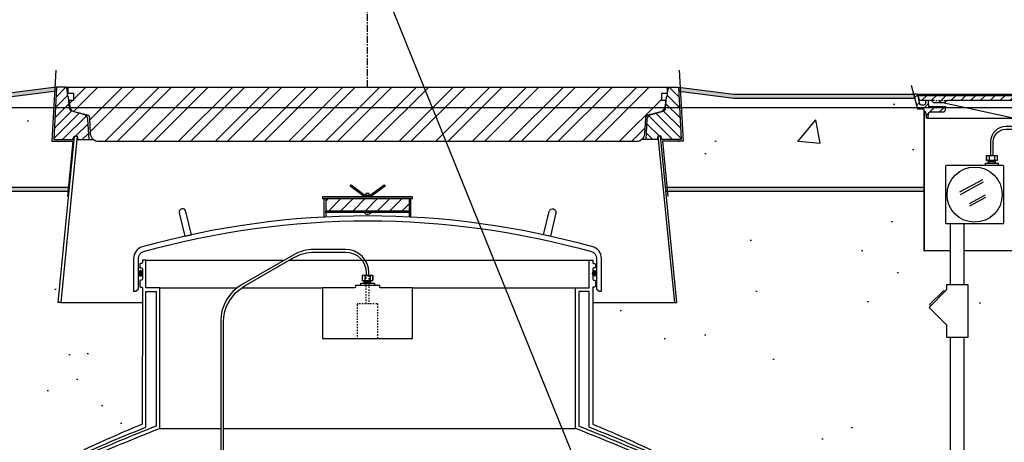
# Model space of a CAD drawing. Extents: x -169 to 6736, y -208 to 3022.
# Tile 586 of 656: x 6251 to 6322, y 960 to 990. Entities that reach past the tile are written whole.
import ezdxf

# ---------------------------------------------------------------- set-up
doc = ezdxf.new("R2010")
doc.units = 0
doc.header["$MEASUREMENT"] = 0
doc.header["$PDSIZE"] = 1
doc.linetypes.add('CENTER1', pattern=[0.6625, 0.5, -0.075, 0.0125, -0.075])
doc.linetypes.add('HIDDEN5', pattern=[0.05, 0.025, -0.025])
doc.layers.get('0').update_dxf_attribs({"color": 255, "linetype": 'CONTINUOUS'})
doc.layers.get('DEFPOINTS').update_dxf_attribs({"linetype": 'CONTINUOUS'})
for name, color, linetype in [('CENTERLINE', 3, 'CENTER1'), ('CONCRETE-HATCH', 2, 'CONTINUOUS'), ('CONDUIT', 2, 'CONTINUOUS'), ('DIM', 3, 'CONTINUOUS'), ('FREEZE-LINES', 8, 'CONTINUOUS'), ('FRP-SUMP', 2, 'CONTINUOUS'), ('J-BOX', 2, 'CONTINUOUS'), ('PEAGRAVEL-HATCH', 3, 'CONTINUOUS'), ('PROBE', 2, 'CONTINUOUS'), ('TANK-MANHOLE-18', 2, 'CONTINUOUS'), ('TANK-MANHOLE-40', 2, 'CONTINUOUS'), ('TANK-MANHOLE-COVER-18', 2, 'CONTINUOUS'), ('TANK-MANHOLE-COVER-40', 2, 'CONTINUOUS'), ('TANK-MANHOLE-COVER-HATCH-18', 7, 'CONTINUOUS'), ('TANK-MANHOLE-COVER-HATCH-40', 252, 'CONTINUOUS'), ('TANK-MANHOLE-HATCH-18', 7, 'CONTINUOUS'), ('TANK-MANHOLE-HATCH-40', 7, 'CONTINUOUS'), ('TANK-SLAB', 6, 'CONTINUOUS')]:
    doc.layers.add(name, color=color, linetype=linetype)
doc.styles.add('SIMPLEX', font='simplex')
doc.dimstyles.new('DIM64', dxfattribs={"dimscale": 64, "dimtxt": 0.09375, "dimasz": 0.09375, "dimexe": 0.0625, "dimexo": 0.0625, "dimgap": 0.046875, "dimtad": 1, "dimdec": 4, "dimzin": 3, "dimdsep": 46, "dimlunit": 4, "dimtxsty": 'SIMPLEX', "dimcen": 0, "dimclrd": 256, "dimclre": 256, "dimclrt": 256, "dimadec": 0, "dimazin": 0, "dimtfac": 1, "dimtdec": 4, "dimtmove": 0, "dimatfit": 3, "dimfxl": 1, "dimfrac": 2, "dimtolj": 1, "dimtzin": 0, "dimarcsym": 0})
pattern_1 = [(45, (4759.03796, -1e-11), (-0.35355339, 0.35355339), [])]

# ---------------------------------------------------------------- blocks, each defined once
blk = doc.blocks.new('*D61')
at = {"layer": 'DEFPOINTS', "color": 0, "transparency": 16777216}
for p in [(5827.154, 978.015), (6443.911, 978.296), (5827.154, 700.523)]:
    blk.add_point(p, dxfattribs=at)
at = {"layer": 'DIM', "lineweight": -2, "transparency": 16777216}
for p, q in [((6443.911, 974.296), (6443.911, 696.523)), ((5827.154, 974.015), (5827.154, 696.523)), ((6437.911, 700.523), (5833.154, 700.523))]:
    blk.add_line(p, q, dxfattribs=at)
at = {"layer": 'DIM', "transparency": 16777216}
for points in [[(5833.154, 701.523), (5833.154, 699.523), (5827.154, 700.523)], [(6437.911, 701.523), (6437.911, 699.523), (6443.911, 700.523)]]:
    blk.add_solid(points, dxfattribs=at)
at = {"layer": 'DIM', "transparency": 16777216, "insert": (6135.532, 708.095), "char_height": 6, "attachment_point": 5, "style": 'SIMPLEX'}
blk.add_mtext('\\A1;51\'-4 3/4" (F.V. TANK SLAB)', dxfattribs=at)

msp = doc.modelspace()

# ---------------------------------------------------------------- hatches: boundary and pattern name
at = {"layer": 'CONCRETE-HATCH'}
h = msp.add_hatch(dxfattribs=at)
h.set_pattern_fill('AR-CONC', color=256, scale=2.67, style=0)
h.set_pattern_definition([(50, (6237.656, 981.353), (19.151, -1.675), [2.0025, -22.0275]), (355, (6237.656, 981.353), (-3.705, 20.084), [1.602, -17.622]), (100.45, (6239.252, 981.213), (15.446, 18.408), [1.702, -18.7205]), (46.18, (6237.656, 986.693), (28.495, -4.42), [3.004, -33.041]), (96.64, (6240.03, 986.324), (24.955, 26.01), [2.553, -28.081]), (351.18, (6237.656, 986.693), (24.955, 26.01), [2.403, -26.433]), (21, (6240.326, 985.358), (15.937, -10.75), [2.0025, -22.0275]), (326, (6240.326, 985.358), (6.497, 19.362), [1.602, -17.622]), (71.45, (6241.654, 984.462), (22.434, 8.612), [1.702, -18.7205]), (37.5, (6237.656, 981.3526), (0.3247, 8.8883), [0, -17.4084, 0, -17.889, 0, -17.6887]), (7.5, (6237.656, 981.353), (7.024, 10.531), [0, -10.1994, 0, -17.008, 0, -6.7417]), (327.5, (6231.702, 981.3526), (14.253, -0.6022), [0, -6.675, 0, -20.826, 0, -27.6345]), (317.5, (6229.032, 981.353), (15.571, 2.673), [0, -8.6775, 0, -13.8306, 0, -19.6245])])
h.paths.add_polyline_path([(6253.08419, 985.21425), (6249.23791, 984.73346), (6224.42372, 984.73346), (6224.21579, 983.95668), (6223.8299, 983.95668), (6223.78507, 983.9299), (6223.75856, 983.87998), (6223.75856, 978.29596), (6254.06833, 978.29596), (6254.38543, 981.6301), (6252.88137, 981.6301)])
h = msp.add_hatch(dxfattribs=at)
h.set_pattern_fill('AR-CONC', color=256, scale=2.67, style=0)
h.set_pattern_definition([(50, (6306.711, 981.605), (19.151, -1.675), [2.0025, -22.0275]), (355, (6306.711, 981.605), (-3.705, 20.084), [1.602, -17.622]), (100.45, (6308.307, 981.466), (15.446, 18.408), [1.702, -18.7205]), (46.18, (6306.71, 986.945), (28.495, -4.42), [3.004, -33.041]), (96.64, (6309.086, 986.577), (24.955, 26.01), [2.553, -28.081]), (351.18, (6306.71, 986.945), (24.955, 26.01), [2.403, -26.433]), (21, (6309.381, 985.61), (15.937, -10.75), [2.0025, -22.0275]), (326, (6309.381, 985.61), (6.497, 19.362), [1.602, -17.622]), (71.45, (6310.71, 984.715), (22.434, 8.612), [1.702, -18.7205]), (37.5, (6306.711, 981.6053), (0.3247, 8.8883), [0, -17.4084, 0, -17.889, 0, -17.6887]), (7.5, (6306.711, 981.605), (7.024, 10.531), [0, -10.1994, 0, -17.008, 0, -6.7417]), (327.5, (6300.757, 981.605), (14.253, -0.6022), [0, -6.675, 0, -20.826, 0, -27.6345]), (317.5, (6298.087, 981.605), (15.571, 2.673), [0, -8.6775, 0, -13.8306, 0, -19.6245])])
h.paths.add_polyline_path([(6315.79419, 983.87998), (6315.76769, 983.9299), (6315.72285, 983.95668), (6315.33696, 983.95668), (6315.12904, 984.73346), (6302.08478, 984.73346), (6298.2385, 985.21425), (6298.44131, 981.6301), (6296.93725, 981.6301), (6297.25435, 978.29596), (6315.79419, 978.29596)])
at = {"layer": 'FRP-SUMP'}
h = msp.add_hatch(dxfattribs=at)
h.set_pattern_fill('ANSI31', scale=5, style=0)
h.set_pattern_definition([(45, (6271.6752, 935.64105), (-0.441942, 0.441942), [])])
h.paths.add_polyline_path([(6278.66134, 977.47108), (6272.66134, 977.47108), (6272.66134, 976.59608), (6278.66134, 976.59608)])
h = msp.add_hatch(color=256, dxfattribs=at)
edge = h.paths.add_edge_path()
edge.add_ellipse((6259.275, 972.07719), major_axis=(0, 0.2), ratio=0.72085956, start_angle=-71.0318319, end_angle=77.3217889, ccw=False)
edge.add_line((6259.41134, 972.1422), (6259.41134, 972.01219))
edge.add_ellipse((6259.275, 972.07719), major_axis=(0, 0.2), ratio=0.72085956, start_angle=102.6782111, end_angle=251.0318319, ccw=False)
edge.add_line((6259.13434, 972.0333), (6259.13434, 972.12109))
h = msp.add_hatch(color=256, dxfattribs=at)
edge = h.paths.add_edge_path()
edge.add_ellipse((6292.04769, 972.07719), major_axis=(0, 0.2), ratio=0.72085956, start_angle=282.6782111, end_angle=431.0318319)
edge.add_line((6291.91134, 972.1422), (6291.91134, 972.01219))
edge.add_ellipse((6292.04769, 972.07719), major_axis=(0, 0.2), ratio=0.72085956, start_angle=108.9681681, end_angle=257.3217889)
edge.add_line((6292.18834, 972.0333), (6292.18834, 972.12109))
at = {"layer": 'PEAGRAVEL-HATCH'}
h = msp.add_hatch(dxfattribs=at)
h.set_pattern_fill('AR-SAND', color=256, scale=7.5, style=0)
h.set_pattern_definition([(37.5, (6223.744, 973.704), (-0.4725, 14.451), [0, -11.4, 0, -12.75, 0, -12.1875]), (7.5, (6223.744, 973.704), (13.273, 21.166), [0, -6.15, 0, -10.275, 0, -3.9375]), (327.5, (6214.519, 973.704), (23.356, 0.0424), [0, -3.75, 0, -13.5, 0, -17.625]), (317.5, (6214.52, 973.704), (22.546, 6.583), [0, -1.875, 0, -8.85, 0, -10.125])])
h.paths.add_polyline_path([(6254.12779, 978.01471), (6223.75856, 978.01471), (6223.75856, 976.75093), (6223.74404, 973.7036), (6253.70074, 973.7036)])
h = msp.add_hatch(dxfattribs=at)
h.set_pattern_fill('AR-SAND', color=256, scale=7.5, style=0)
h.set_pattern_definition([(37.5, (6297.195, 973.661), (-0.4725, 14.451), [0, -11.4, 0, -12.75, 0, -12.1875]), (7.5, (6297.195, 973.661), (13.273, 21.166), [0, -6.15, 0, -10.275, 0, -3.9375]), (327.5, (6287.97, 973.661), (23.356, 0.0424), [0, -3.75, 0, -13.5, 0, -17.625]), (317.5, (6287.97, 973.661), (22.546, 6.583), [0, -1.875, 0, -8.85, 0, -10.125])])
h.paths.add_polyline_path([(6297.62615, 973.66114), (6297.19489, 978.01471), (6315.79419, 978.01471), (6315.79419, 973.7036)])
h = msp.add_hatch(dxfattribs=at)
h.set_pattern_fill('AR-SAND', color=256, scale=7.5, style=0)
h.set_pattern_definition([(37.5, (6216.654, 966.114), (-0.4725, 14.4512), [0, -11.4, 0, -12.75, 0, -12.1875]), (7.5, (6216.654, 966.114), (13.273, 21.166), [0, -6.15, 0, -10.275, 0, -3.9375]), (327.5, (6207.429, 966.114), (23.356, 0.0424), [0, -3.75, 0, -13.5, 0, -17.625]), (317.5, (6207.43, 966.114), (22.546, 6.5826), [0, -1.875, 0, -8.85, 0, -10.125])])
h.paths.add_polyline_path([(6253.70074, 973.7036), (6216.65422, 973.7036), (6216.65422, 966.11406), (6259.40961, 966.11406), (6259.41097, 969.98346), (6253.52072, 969.98346), (6253.33223, 969.98346)])
h = msp.add_hatch(dxfattribs=at)
h.set_pattern_fill('AR-SAND', color=256, scale=7.5, style=0)
h.set_pattern_definition([(37.5, (6297.354, 915.523), (-0.4725, 14.4512), [0, -11.4, 0, -12.75, 0, -12.1875]), (7.5, (6297.354, 915.523), (13.2733, 21.166), [0, -6.15, 0, -10.275, 0, -3.9375]), (327.5, (6288.129, 915.523), (23.356, 0.0424), [0, -3.75, 0, -13.5, 0, -17.625]), (317.5, (6288.13, 915.523), (22.546, 6.5826), [0, -1.875, 0, -8.85, 0, -10.125])])
h.paths.add_polyline_path([(6313.11617, 929.05328), (6322.00502, 929.05328), (6322.00502, 929.40484, 0.41421356), (6322.65422, 930.05404), (6322.90422, 930.05404), (6322.90422, 973.7036), (6318.7179, 973.7036), (6318.7179, 971.25629), (6318.9957, 971.25629), (6318.9957, 967.4784), (6318.7179, 967.4784), (6318.7179, 934.7862, -0.41421356), (6314.7179, 930.7862), (6299.6141, 930.7862), (6299.6141, 930.38898), (6299.42848, 930.38898), (6299.42848, 930.43501), (6298.8716, 930.43501), (6298.8716, 930.38898), (6298.36096, 930.35327), (6298.36096, 929.94038), (6298.23721, 929.94038), (6298.23721, 929.0432), (6297.61846, 929.0432), (6297.61846, 923.02324, 0.41421356), (6297.36846, 922.77324), (6297.36846, 921.77324), (6298.23766, 921.77324), (6298.23768, 921.77328), (6298.47421, 921.77328), (6297.73768, 920.45804), (6297.73768, 920.05969, -0.41421356), (6297.48768, 919.80969), (6297.35422, 919.80969), (6297.35422, 915.52328), (6305.15422, 915.52328), (6306.15422, 917.52328), (6307.11617, 917.52328), (6307.11617, 923.05328, -0.41421356)])
h = msp.add_hatch(dxfattribs=at)
h.set_pattern_fill('AR-SAND', color=256, scale=7.5, style=0)
h.set_pattern_definition([(37.5, (6297.626, 969.983), (-0.4725, 14.451), [0, -11.4, 0, -12.75, 0, -12.1875]), (7.5, (6297.626, 969.983), (13.273, 21.166), [0, -6.15, 0, -10.275, 0, -3.9375]), (327.5, (6288.401, 969.983), (23.356, 0.0424), [0, -3.75, 0, -13.5, 0, -17.625]), (317.5, (6288.401, 969.983), (22.546, 6.583), [0, -1.875, 0, -8.85, 0, -10.125])])
h.paths.add_polyline_path([(6317.7179, 973.7036), (6315.79419, 973.7036), (6297.62615, 973.66114), (6297.99045, 969.98346), (6316.38488, 969.98346), (6317.24368, 970.84226), (6317.32225, 970.76369), (6317.4401, 970.88155), (6317.4401, 971.25629), (6317.7179, 971.25629)])
h = msp.add_hatch(dxfattribs=at)
h.set_pattern_fill('AR-SAND', color=256, scale=7.5, style=0)
h.set_pattern_definition([(37.5, (6291.912, 931.786), (-0.4725, 14.4512), [0, -11.4, 0, -12.75, 0, -12.1875]), (7.5, (6291.912, 931.786), (13.273, 21.166), [0, -6.15, 0, -10.275, 0, -3.9375]), (327.5, (6282.687, 931.786), (23.356, 0.0424), [0, -3.75, 0, -13.5, 0, -17.625]), (317.5, (6282.687, 931.786), (22.546, 6.5826), [0, -1.875, 0, -8.85, 0, -10.125])])
edge = h.paths.add_edge_path()
edge.add_line((6317.7179, 967.4784), (6317.4401, 967.4784))
edge.add_line((6317.4401, 967.4784), (6317.4401, 968.36731))
edge.add_line((6317.4401, 968.36731), (6316.18298, 969.62443))
edge.add_line((6316.18298, 969.62443), (6316.30084, 969.74228))
edge.add_line((6316.30084, 969.74228), (6316.22227, 969.82085))
edge.add_line((6316.22227, 969.82085), (6316.38488, 969.98346))
edge.add_line((6316.38488, 969.98346), (6291.91171, 969.98346))
edge.add_line((6291.91171, 969.98346), (6291.91482, 961.19654))
edge.add_arc((6237.99776, 832.27572), 139.74129, 65.4201994, 67.3044212, ccw=False)
edge.add_arc((6295.66846, 957.71638), 1.7, 0, 74.4368609, ccw=False)
edge.add_line((6297.36846, 957.71638), (6297.36846, 945.77093))
edge.add_line((6297.36846, 945.77093), (6298.25192, 945.77093))
edge.add_line((6298.25192, 945.77093), (6298.48845, 945.77093))
edge.add_line((6298.48845, 945.77093), (6297.75192, 944.45569))
edge.add_line((6297.75192, 944.45569), (6297.75192, 944.05734))
edge.add_arc((6297.50192, 944.05734), 0.25, -90, 0, ccw=False)
edge.add_line((6297.50192, 943.80734), (6297.36846, 943.80734))
edge.add_line((6297.36846, 943.80734), (6297.36846, 942.27093))
edge.add_arc((6297.61846, 942.27093), 0.25, 180, 270)
edge.add_line((6297.61846, 942.02093), (6297.61846, 939.01507))
edge.add_line((6297.61846, 939.01507), (6298.23721, 939.01507))
edge.add_line((6298.23721, 939.01507), (6298.23721, 938.11788))
edge.add_line((6298.23721, 938.11788), (6298.36096, 938.11788))
edge.add_line((6298.36096, 938.11788), (6298.36096, 937.705))
edge.add_line((6298.36096, 937.705), (6298.8716, 937.66929))
edge.add_line((6298.8716, 937.66929), (6298.8716, 937.60742))
edge.add_line((6298.8716, 937.60742), (6298.93348, 937.60742))
edge.add_line((6298.93348, 937.60742), (6298.93348, 937.1471))
edge.add_line((6298.93348, 937.1471), (6299.42848, 937.1471))
edge.add_line((6299.42848, 937.1471), (6299.42848, 937.60742))
edge.add_line((6299.42848, 937.60742), (6299.49035, 937.60742))
edge.add_line((6299.49035, 937.60742), (6299.49035, 937.66929))
edge.add_line((6299.49035, 937.66929), (6299.6141, 937.66929))
edge.add_line((6299.6141, 937.66929), (6299.6141, 937.1471))
edge.add_line((6299.6141, 937.1471), (6311.03771, 937.1471))
edge.add_ellipse((6311.00483, 936.9596), major_axis=(0, 0.1875), ratio=0.47920074, start_angle=180, end_angle=360, ccw=False)
edge.add_ellipse((6311.00483, 936.5846), major_axis=(0, -0.1875), ratio=0.47920074, start_angle=0, end_angle=180, ccw=False)
edge.add_line((6311.00483, 936.3971), (6299.6141, 936.3971))
edge.add_line((6299.6141, 936.3971), (6299.6141, 935.87492))
edge.add_line((6299.6141, 935.87492), (6299.49035, 935.87492))
edge.add_line((6299.49035, 935.87492), (6299.49035, 935.93679))
edge.add_line((6299.49035, 935.93679), (6299.42848, 935.93679))
edge.add_line((6299.42848, 935.93679), (6299.42848, 935.92095))
edge.add_line((6299.42848, 935.92095), (6298.8716, 935.92095))
edge.add_line((6298.8716, 935.92095), (6298.8716, 935.87492))
edge.add_line((6298.8716, 935.87492), (6298.36096, 935.83921))
edge.add_line((6298.36096, 935.83921), (6298.36096, 935.42632))
edge.add_line((6298.36096, 935.42632), (6298.23721, 935.42632))
edge.add_line((6298.23721, 935.42632), (6298.23721, 934.52913))
edge.add_line((6298.23721, 934.52913), (6297.61846, 934.52913))
edge.add_line((6297.61846, 934.52913), (6297.61846, 933.52913))
edge.add_line((6297.61846, 933.52913), (6298.23721, 933.52913))
edge.add_line((6298.23721, 933.52913), (6298.23721, 932.63195))
edge.add_line((6298.23721, 932.63195), (6298.36096, 932.63195))
edge.add_line((6298.36096, 932.63195), (6298.36096, 932.21906))
edge.add_line((6298.36096, 932.21906), (6298.8716, 932.18335))
edge.add_line((6298.8716, 932.18335), (6298.8716, 932.12148))
edge.add_line((6298.8716, 932.12148), (6298.93348, 932.12148))
edge.add_line((6298.93348, 932.12148), (6298.93348, 931.78617))
edge.add_line((6298.93348, 931.78617), (6299.42848, 931.78617))
edge.add_line((6299.42848, 931.78617), (6299.42848, 932.12148))
edge.add_line((6299.42848, 932.12148), (6299.49035, 932.12148))
edge.add_line((6299.49035, 932.12148), (6299.49035, 932.18335))
edge.add_line((6299.49035, 932.18335), (6299.6141, 932.18335))
edge.add_line((6299.6141, 932.18335), (6299.6141, 931.7862))
edge.add_line((6299.6141, 931.7862), (6314.7179, 931.7862))
edge.add_arc((6314.7179, 934.7862), 3, 270, 360)
edge.add_line((6317.7179, 934.7862), (6317.7179, 967.4784))
h.paths.add_polyline_path([(6299.41299, 937.8824, 0.57507133), (6299.43451, 937.86841, -0.53001081), (6299.47798, 937.83951), (6299.47798, 937.62325), (6298.88398, 937.62325), (6298.88398, 937.87076), (6298.93447, 937.87076, 0.35188447), (6298.94897, 937.8824, -0.80321759)], flags=16)
h.paths.add_polyline_path([(6299.07802, 937.83115, -1), (6299.28394, 937.83115, -1)], flags=0)
h.paths.add_polyline_path([(6299.41299, 932.39647, 0.57507133), (6299.43451, 932.38248, -0.53001081), (6299.47798, 932.35357), (6299.47798, 932.13732), (6298.88398, 932.13732), (6298.88398, 932.38482), (6298.93447, 932.38482, 0.35188447), (6298.94897, 932.39647, -0.80321759)], flags=16)
h.paths.add_polyline_path([(6299.07802, 932.34522, -1), (6299.28394, 932.34522, -1)], flags=0)
h = msp.add_hatch(dxfattribs=at)
h.set_pattern_fill('AR-SAND', color=256, scale=7.5, style=0)
h.set_pattern_definition([(37.5, (6236.003, 935.266), (-0.4725, 14.451), [0, -11.4, 0, -12.75, 0, -12.1875]), (7.5, (6236.003, 935.266), (13.273, 21.166), [0, -6.15, 0, -10.275, 0, -3.9375]), (327.5, (6226.778, 935.266), (23.356, 0.0424), [0, -3.75, 0, -13.5, 0, -17.625]), (317.5, (6226.778, 935.266), (22.546, 6.583), [0, -1.875, 0, -8.85, 0, -10.125])])
h.paths.add_polyline_path([(6253.95422, 957.71638, -0.33671624), (6255.19811, 959.35405, -0.00822165), (6259.40787, 961.19654), (6259.40961, 966.11406), (6236.00303, 966.11406), (6236.00303, 935.26579), (6251.70858, 935.26579), (6251.70858, 935.66298), (6251.84471, 935.66298), (6251.84471, 935.83262, -0.41421356), (6251.87596, 935.86444), (6251.8952, 935.86444, 0.35187469), (6251.9097, 935.87609, 2.48870246), (6251.88877, 935.82484), (6251.90411, 935.82484, -0.89681203), (6252.37371, 935.87609, 0.3518816), (6252.38821, 935.86444), (6252.40688, 935.86444, -0.41421372), (6252.43871, 935.83319), (6252.43871, 935.66211), (6252.96172, 935.69869), (6252.96172, 936.11157), (6253.08547, 936.11157), (6253.08547, 937.00876), (6253.70422, 937.00876), (6253.70422, 942.02093, 0.41421356), (6253.95422, 942.27093), (6253.95422, 943.80734), (6253.82077, 943.80734, -0.41421356), (6253.57077, 944.05734), (6253.57077, 944.45569), (6252.83424, 945.77093), (6253.07077, 945.77093), (6253.95422, 945.77093)])
at = {"layer": 'TANK-MANHOLE-COVER-HATCH-18', "linetype": 'Continuous'}
h = msp.add_hatch(dxfattribs=at)
h.set_pattern_fill('LINE', color=256, scale=4, angle=45, style=0)
h.set_pattern_definition(pattern_1)
h.paths.add_polyline_path([(6315.39414, 984.92178), (6315.39969, 984.85798), (6315.49161, 984.60612, 0.31505809), (6315.57967, 984.54451), (6316.33177, 984.54451, -0.20068244), (6316.39851, 984.5166), (6316.49805, 984.41569, 0.20068244), (6316.5648, 984.38778), (6316.9046, 984.38778), (6317.2444, 984.38778, 0.20067998), (6317.31114, 984.41569), (6317.41069, 984.5166, -0.20067998), (6317.47743, 984.54451), (6323.19611, 984.54451, -0.38336671), (6323.44469, 984.32108), (6323.54018, 983.42753, 0.38336671), (6323.69554, 983.28788), (6323.72236, 983.28788, 0.38336671), (6323.87773, 983.42753), (6323.97318, 984.32073, -0.38376912), (6324.22215, 984.54451), (6326.08491, 984.54451, -0.38581775), (6326.33547, 984.31895), (6326.42928, 983.42777, 0.38381878), (6326.58467, 983.28788), (6326.61293, 983.28788, 0.38381878), (6326.76832, 983.42777), (6326.86232, 984.32069, -0.38381878), (6327.11094, 984.54451), (6332.83101, 984.54451, -0.20067998), (6332.89775, 984.5166), (6332.9973, 984.41569, 0.20067998), (6333.06404, 984.38778), (6333.40385, 984.38778), (6333.74365, 984.38778, 0.20068244), (6333.81039, 984.41569), (6333.90994, 984.5166, -0.20068244), (6333.97668, 984.54451), (6334.72738, 984.54451, 0.31505687), (6334.81545, 984.60612), (6334.90737, 984.85798), (6334.91292, 984.92178), (6325.15422, 984.92178)])
at = {"layer": 'TANK-MANHOLE-COVER-HATCH-40'}
h = msp.add_hatch(dxfattribs=at)
h.set_pattern_fill('ANSI32', color=256, scale=5, style=0)
h.set_pattern_definition([(45, (6254.0472, 981.5875), (-1.325825, 1.325825), []), (45, (6254.931, 981.5875), (-1.325825, 1.325825), [])])
edge = h.paths.add_edge_path()
edge.add_line((6295.05661, 981.58755), (6256.26607, 981.58755))
edge.add_arc((6256.26607, 982.1781), 0.59055, 182.9998438, 270, ccw=False)
edge.add_line((6255.67633, 982.14719), (6255.61716, 983.27639))
edge.add_arc((6255.38126, 983.26403), 0.23622, 2.9998438, 75)
edge.add_line((6255.4424, 983.4922), (6254.48978, 983.74746))
edge.add_arc((6254.59168, 984.12774), 0.3937, 186.3110293, 255, ccw=False)
edge.add_line((6254.20036, 984.08446), (6254.14559, 984.57967))
edge.add_line((6254.14559, 984.57967), (6254.46056, 984.57967))
edge.add_line((6254.46056, 984.57967), (6254.46056, 985.05211))
edge.add_line((6254.46056, 985.05211), (6254.04717, 985.05211))
edge.add_line((6254.04717, 985.05211), (6254.04717, 985.42613))
edge.add_line((6254.04717, 985.42613), (6254.09831, 985.51471))
edge.add_line((6254.09831, 985.51471), (6297.22437, 985.51471))
edge.add_line((6297.22437, 985.51471), (6297.27552, 985.42613))
edge.add_line((6297.27552, 985.42613), (6297.27552, 985.05211))
edge.add_line((6297.27552, 985.05211), (6296.86213, 985.05211))
edge.add_line((6296.86213, 985.05211), (6296.86213, 984.57967))
edge.add_line((6296.86213, 984.57967), (6297.17709, 984.57967))
edge.add_line((6297.17709, 984.57967), (6297.12232, 984.08446))
edge.add_arc((6296.73101, 984.12774), 0.3937, 285, 353.6889707, ccw=False)
edge.add_line((6296.83291, 983.74746), (6295.88029, 983.4922))
edge.add_arc((6295.94143, 983.26403), 0.23622, 105, 177.0001562)
edge.add_line((6295.70553, 983.27639), (6295.64635, 982.14719))
edge.add_arc((6295.05661, 982.1781), 0.59055, 270, 357.0001562, ccw=False)
at = {"layer": 'TANK-MANHOLE-HATCH-18', "linetype": 'Continuous'}
h = msp.add_hatch(dxfattribs=at)
h.set_pattern_fill('LINE', color=256, scale=4, angle=45, style=0)
h.set_pattern_definition(pattern_1)
h.paths.add_polyline_path([(6315.92537, 983.73304), (6315.96003, 983.34482, 0.45806569), (6316.03692, 983.28962, 0.46914088), (6316.11398, 983.3471), (6316.12792, 983.61191, -0.39889443), (6316.25274, 983.73034), (6317.18063, 983.73034, 0.39805028), (6317.36784, 983.90744), (6317.37896, 984.1076), (6316.15283, 984.1076), (6316.1334, 984.48523, 0.39923087), (6316.07098, 984.54451), (6315.99196, 984.54451, 0.39953151), (6315.92954, 984.48516), (6315.92339, 984.36321, -0.39953151), (6315.78294, 984.22966), (6315.60468, 984.22966, -0.34858266), (6315.51338, 984.30212), (6315.3638, 984.94341, 0.34699278), (6315.27342, 985.01471), (6315.09033, 985.01471), (6315.30817, 984.07537, 0.34818324), (6315.42994, 983.97861), (6315.71038, 983.97861, -0.40020821), (6315.80472, 983.88936), (6315.81024, 983.78998), (6315.86312, 983.78998, -0.38836603)])
at = {"layer": 'TANK-MANHOLE-HATCH-40', "linetype": 'Continuous'}
h = msp.add_hatch(dxfattribs=at)
h.set_pattern_fill('LINE', color=256, scale=4, angle=45, style=0)
h.set_pattern_definition([(45, (4750.7824, -9e-12), (-0.35355339, 0.35355339), [])])
h.paths.add_polyline_path([(6253.2204, 985.51471), (6253.87578, 985.51471, -0.36397023), (6253.95332, 985.44965), (6254.0078, 985.1407), (6254.0078, 984.92275), (6254.08654, 984.78637), (6254.15613, 983.99092, 0.31529879), (6254.33032, 983.78333), (6255.19644, 983.55126, -0.3249197), (6255.48771, 983.19157), (6255.56403, 981.73519), (6254.75811, 981.73519), (6254.71646, 981.97141), (6254.50411, 981.97141), (6254.48024, 981.97141), (6254.43859, 981.73519), (6253.02232, 981.73519)])
h = msp.add_hatch(dxfattribs=at)
h.set_pattern_fill('LINE', color=256, scale=4, angle=135, style=0)
h.set_pattern_definition([(135, (4750.7824, -9e-12), (-0.35355339, -0.35355339), [])])
h.paths.add_polyline_path([(6298.10229, 985.51471), (6297.44691, 985.51471, 0.36397023), (6297.36936, 985.44965), (6297.31489, 985.1407), (6297.31489, 984.92275), (6297.23615, 984.78637), (6297.16655, 983.99092, -0.31529879), (6296.99237, 983.78333), (6296.12624, 983.55126, 0.3249197), (6295.83498, 983.19157), (6295.75865, 981.73519), (6296.56457, 981.73519), (6296.60622, 981.97141), (6296.81858, 981.97141), (6296.84245, 981.97141), (6296.8841, 981.73519), (6298.30036, 981.73519)])
at = {"layer": 'TANK-SLAB'}
for points in [[(6253.20545, 985.22941), (6253.2204, 985.51471), (6249.2204, 985.01471), (6224.46117, 985.01471), (6224.39595, 984.73346), (6249.23791, 984.73346)], [(6315.09034, 985.01471), (6302.10229, 985.01471), (6298.10229, 985.51471), (6298.11724, 985.22941), (6302.08478, 984.73346), (6315.15556, 984.73346)], [(6254.15565, 978.29596), (6223.74404, 978.29596), (6223.74404, 978.01471), (6254.12779, 978.01471)], [(6315.80886, 978.29596), (6297.16703, 978.29596), (6297.19489, 978.01471), (6315.80886, 978.01471)]]:
    msp.add_hatch(color=256, dxfattribs=at).paths.add_polyline_path(points)

# ---------------------------------------------------------------- linework, layer by layer
msp.add_line((6735.70973, -141.46719), (5482.68298, 2955.53672))
at = {"layer": 'CENTERLINE'}
msp.add_line((6275.66134, 985.51471), (6275.66134, 1029.15474), dxfattribs=at)
at = {"layer": 'CONDUIT'}
for p, q in [((6317.7179, 971.25629), (6317.7179, 975.66731)), ((6318.7179, 971.25629), (6318.7179, 975.66731)), ((6317.7179, 934.7862), (6317.7179, 967.4784)), ((6318.7179, 934.7862), (6318.7179, 967.4784))]:
    msp.add_line(p, q, dxfattribs=at)
msp.add_lwpolyline([(6317.4401, 970.88155), (6316.18298, 969.62443), (6317.4401, 968.36731), (6317.4401, 967.4784), (6318.9957, 967.4784), (6318.9957, 971.25629), (6317.4401, 971.25629)], close=True, dxfattribs=at)
msp.add_lwpolyline([(6317.32225, 970.76369), (6317.24368, 970.84226), (6316.22227, 969.82085), (6316.30084, 969.74228)], dxfattribs=at)
at = {"layer": 'DEFPOINTS'}
for points in [[(6253.17132, 986.75405), (6252.88137, 981.6301), (6254.38543, 981.6301), (6254.00487, 977.62871)], [(6298.15137, 986.75405), (6298.44131, 981.6301), (6296.93725, 981.6301), (6297.31781, 977.62871)], [(6314.87787, 985.6718), (6315.33696, 983.95668), (6315.72285, 983.95668), (6315.76769, 983.9299), (6315.79419, 983.87998), (6315.79419, 976.75093)], [(6314.87787, 985.6718), (6315.33696, 983.95668), (6315.72285, 983.95668), (6315.76769, 983.9299), (6315.79419, 983.87998), (6315.79419, 976.75093)], [(6314.87787, 985.6718), (6315.33696, 983.95668), (6315.72285, 983.95668), (6315.76769, 983.9299), (6315.79419, 983.87998), (6315.79419, 976.75093)]]:
    msp.add_lwpolyline(points, dxfattribs=at)
at = {"layer": 'FREEZE-LINES', "linetype": 'Continuous'}
msp.add_line((6657.53241, 984.01471), (5613.53241, 984.01471), dxfattribs=at)
at = {"layer": 'FRP-SUMP'}
for p, q in [((6276.84884, 978.47108), (6276.84884, 978.47108)), ((6278.78634, 977.47108), (6272.53634, 977.47108))]:
    msp.add_line(p, q, dxfattribs=at)
at = {"layer": 'FRP-SUMP', "color": 7, "linetype": 'Continuous'}
for p, q in [((6259.66134, 973.03158), (6269.65325, 973.03158)), ((6270.02825, 973.03158), (6291.66134, 973.03158)), ((6260.66134, 971.03158), (6266.24312, 971.03158)), ((6266.58001, 971.03158), (6272.41154, 971.03158)), ((6278.91115, 971.03158), (6290.66134, 971.03158)), ((6260.66134, 960.89107), (6265.07731, 960.89107)), ((6265.26481, 960.89107), (6290.66134, 960.89107))]:
    msp.add_line(p, q, dxfattribs=at)
at = {"layer": 'FRP-SUMP'}
for points in [[(6275.44149, 977.59608), (6274.4022, 978.37555), (6274.47384, 978.47108), (6274.47384, 978.47108), (6275.47384, 977.72108), (6275.84884, 977.72108), (6276.84884, 978.47108), (6276.92049, 978.37555), (6275.8812, 977.59608)], [(6275.78634, 977.72108), (6275.78634, 977.84608), (6275.53634, 977.84608), (6275.53634, 977.72108)], [(6272.41134, 977.47108), (6278.91134, 977.47108), (6278.91134, 977.59608), (6272.41134, 977.59608)], [(6278.66134, 976.47108), (6272.66134, 976.47108), (6272.66134, 976.59608), (6278.66134, 976.59608)]]:
    msp.add_lwpolyline(points, close=True, dxfattribs=at)
for points in [[(6272.53634, 976.13987), (6272.53634, 977.47108), (6272.66134, 977.47108), (6272.66134, 976.14624)], [(6278.78634, 976.13987), (6278.78634, 977.47108), (6278.66134, 977.47108), (6278.66134, 976.14624)]]:
    msp.add_lwpolyline(points, dxfattribs=at)
for points in [[(6291.82345, 973.64613, -0.33616492), (6292.18834, 973.16473), (6292.18834, 970.95108), (6292.37985, 970.79038), (6292.53847, 970.79038), (6292.53834, 970.95108), (6292.53834, 973.16473, 0.33616492), (6291.91802, 973.98311, 0.13766443), (6259.40467, 973.98311, 0.33616492), (6258.78434, 973.16473), (6258.78434, 970.95108), (6258.78421, 970.79038), (6258.94283, 970.79038), (6259.13434, 970.95108), (6259.13434, 973.16473, -0.33616492), (6259.49924, 973.64613, -0.13766443)], [(6262.46918, 974.75693), (6262.95754, 974.86455), (6262.55346, 976.55237, 0.41421356), (6262.25216, 976.73735), (6262.25216, 976.73735, 0.41421356), (6262.06718, 976.43604)], [(6288.8535, 974.75693), (6288.36515, 974.86455), (6288.76923, 976.55237, -0.41421356), (6289.07053, 976.73735), (6289.07053, 976.73735, -0.41421356), (6289.25551, 976.43604)]]:
    msp.add_lwpolyline(points, format="xyb", close=True, dxfattribs=at)
for points in [[(6255.24922, 958.63069, -0.01067744), (6260.66134, 960.89107), (6260.66134, 971.03158), (6259.66134, 971.03158), (6259.66134, 973.03158), (6259.41134, 973.03158), (6259.41134, 972.8547, -0.41421356), (6259.35134, 972.7947), (6259.28134, 972.7947, 0.41421356), (6259.22134, 972.7347), (6259.22134, 972.52908, 0.41421356), (6259.28384, 972.46658), (6259.34634, 972.46658, -0.38676832), (6259.41134, 972.40408), (6259.41134, 971.65408, -0.38676832), (6259.34634, 971.59158), (6259.28384, 971.59158, 0.41421356), (6259.22134, 971.52908), (6259.22134, 971.15408, 0.41421356), (6259.28384, 971.09158), (6259.35134, 971.09158, -0.41421356), (6259.41134, 971.03158), (6259.40787, 961.19654, 0.00822165), (6255.19811, 959.35405, 0.33671624)], [(6296.07347, 958.63069, 0.01067744), (6290.66134, 960.89107), (6290.66134, 971.03158), (6291.66134, 971.03158), (6291.66134, 973.03158), (6291.91134, 973.03158), (6291.91134, 972.8547, 0.41421356), (6291.97134, 972.7947), (6292.04134, 972.7947, -0.41421356), (6292.10134, 972.7347), (6292.10134, 972.52908, -0.41421356), (6292.03884, 972.46658), (6291.97634, 972.46658, 0.38676832), (6291.91134, 972.40408), (6291.91134, 971.65408, 0.38676832), (6291.97634, 971.59158), (6292.03884, 971.59158, -0.41421356), (6292.10134, 971.52908), (6292.10134, 971.15408, -0.41421356), (6292.03884, 971.09158), (6291.97134, 971.09158, 0.41421356), (6291.91134, 971.03158), (6291.91482, 961.19654, -0.00822165), (6296.12457, 959.35405, -0.33671624)], [(6255.06697, 959.04213, -0.0090466), (6259.66134, 960.9786), (6259.66134, 970.78158), (6260.41134, 970.78158), (6260.41134, 961.06135, 0.01036772), (6255.14797, 958.85927, 0.29672907)], [(6296.25572, 959.04213, 0.0090466), (6291.66134, 960.9786), (6291.66134, 970.78158), (6290.91134, 970.78158), (6290.91134, 961.06135, -0.01036772), (6296.17472, 958.85927, -0.29672907)]]:
    msp.add_lwpolyline(points, format="xyb", dxfattribs=at)
at = {"layer": 'FRP-SUMP', "linetype": 'Continuous'}
msp.add_lwpolyline([(6274.78634, 971.20134), (6274.78634, 971.09408, -0.41421356), (6274.72384, 971.03158), (6272.41154, 971.03158), (6272.41154, 967.38158), (6278.91115, 967.38158), (6278.91115, 971.03158), (6276.59884, 971.03158, -0.41421356), (6276.53634, 971.09408), (6276.53634, 971.20134)], format="xyb", close=True, dxfattribs=at)
at = {"layer": 'FRP-SUMP'}
msp.add_arc((6275.66134, 976.65858), 0.3125, 216.8698976, 323.1301024, dxfattribs=at)
at = {"layer": 'FRP-SUMP', "extrusion": (0, 0, -1)}
msp.add_ellipse((6259.275, 972.07719), major_axis=(0, 0.2), ratio=0.72085956, dxfattribs=at)
at = {"layer": 'FRP-SUMP'}
msp.add_ellipse((6292.04769, 972.07719), major_axis=(0, 0.2), ratio=0.72085956, dxfattribs=at)
at = {"layer": 'J-BOX', "color": 7}
for p, q in [((6318.40392, 977.95458), (6320.05631, 978.85993)), ((6318.44949, 977.77321), (6320.10188, 978.67857)), ((6319.10484, 977.12592), (6320.24419, 977.75018)), ((6319.11613, 976.94456), (6320.27403, 977.57897))]:
    msp.add_line(p, q, dxfattribs=at)
at = {"layer": 'J-BOX'}
msp.add_lwpolyline([(6321.56246, 975.72286), (6321.56246, 979.8005, 0.41421356), (6321.5069, 979.85605), (6317.42927, 979.85605, 0.41421356), (6317.37371, 979.8005), (6317.37371, 975.72286, 0.41421356), (6317.42927, 975.66731), (6321.5069, 975.66731, 0.41421356)], format="xyb", close=True, dxfattribs=at)
msp.add_circle((6319.46809, 977.76168), 1.98948, dxfattribs=at)
at = {"layer": 'PROBE'}
for p, q in [((6320.47385, 980.01356), (6320.47385, 980.22477)), ((6320.9627, 980.01356), (6320.9627, 980.22477)), ((6275.41187, 971.36299), (6275.41187, 971.57421)), ((6275.90072, 971.36299), (6275.90072, 971.57421))]:
    msp.add_line(p, q, dxfattribs=at)
at = {"layer": 'PROBE', "color": 7}
for p, q in [((6320.9627, 980.11916), (6320.47385, 980.11916)), ((6275.41187, 971.4686), (6275.90072, 971.4686))]:
    msp.add_line(p, q, dxfattribs=at)
at = {"layer": 'PROBE'}
for points in [[(6324.34685, 979.55964), (6324.34685, 981.57746, 0.41421356), (6323.2531, 982.67121), (6321.71323, 982.67121, 0.41421356), (6320.61948, 981.57746), (6320.61948, 980.57496), (6320.80698, 980.57496), (6320.80698, 981.57746, -0.41421356), (6321.71323, 982.48371), (6323.2531, 982.48371, -0.41421356), (6324.15935, 981.57746), (6324.15935, 979.55964)], [(6275.75509, 971.9244), (6275.75509, 971.9244), (6275.75509, 972.11523, 0.41421356), (6274.06759, 973.80273), (6271.79277, 973.80273, 0.1316525), (6270.29277, 973.40081), (6266.57731, 971.25569, 0.26794919), (6265.07731, 968.65761), (6265.07731, 952.83527), (6265.26481, 952.83527), (6265.26481, 968.54936, -0.26794919), (6266.76481, 971.14743), (6270.34301, 973.21331, -0.1316525), (6271.84301, 973.61523), (6274.06759, 973.61523, -0.41421356), (6275.56759, 972.11523), (6275.56759, 971.9244)]]:
    msp.add_lwpolyline(points, format="xyb", close=True, dxfattribs=at)
at = {"layer": 'PROBE', "color": 7}
for points in [[(6320.36426, 980.57496, 0.41421356), (6320.33301, 980.54371), (6320.33301, 980.25602, 0.41421356), (6320.36426, 980.22477)], [(6320.49187, 980.57496, -0.41421356), (6320.52312, 980.54371), (6320.52312, 980.25602, -0.41421356), (6320.49187, 980.22477)], [(6320.55437, 980.57496, 0.41421356), (6320.52312, 980.54371), (6320.52312, 980.25602, 0.41421356), (6320.55437, 980.22477)], [(6320.87208, 980.57496, -0.41421356), (6320.90333, 980.54371), (6320.90333, 980.25602, -0.41421356), (6320.87208, 980.22477)], [(6320.93458, 980.57496, 0.41421356), (6320.90333, 980.54371), (6320.90333, 980.25602, 0.41421356), (6320.93458, 980.22477)], [(6321.06219, 980.57496, -0.41421356), (6321.09344, 980.54371), (6321.09344, 980.25602, -0.41421356), (6321.06219, 980.22477)], [(6275.31238, 971.9244, 0.41421356), (6275.28113, 971.89315), (6275.28113, 971.60546, 0.41421356), (6275.31238, 971.57421)], [(6275.43999, 971.9244, -0.41421356), (6275.47124, 971.89315), (6275.47124, 971.60546, -0.41421356), (6275.43999, 971.57421)], [(6275.50249, 971.9244, 0.41421356), (6275.47124, 971.89315), (6275.47124, 971.60546, 0.41421356), (6275.50249, 971.57421)], [(6275.8202, 971.9244, -0.41421356), (6275.85145, 971.89315), (6275.85145, 971.60546, -0.41421356), (6275.8202, 971.57421)], [(6275.8827, 971.9244, 0.41421356), (6275.85145, 971.89315), (6275.85145, 971.60546, 0.41421356), (6275.8827, 971.57421)], [(6276.01031, 971.9244, -0.41421356), (6276.04156, 971.89315), (6276.04156, 971.60546, -0.41421356), (6276.01031, 971.57421)]]:
    msp.add_lwpolyline(points, format="xyb", dxfattribs=at)
at = {"layer": 'PROBE'}
for points in [[(6320.33301, 980.57496), (6321.09344, 980.57496), (6321.09344, 980.22477), (6320.33301, 980.22477)], [(6276.04156, 971.9244), (6275.28113, 971.9244), (6275.28113, 971.57421), (6276.04156, 971.57421)]]:
    msp.add_lwpolyline(points, close=True, dxfattribs=at)
for points in [[(6321.19997, 979.85605), (6321.19997, 980.01356), (6320.21639, 980.01356), (6320.21639, 979.85605)], [(6275.16955, 971.20549), (6275.16955, 971.36299), (6276.15314, 971.36299), (6276.15314, 971.20134)]]:
    msp.add_lwpolyline(points, dxfattribs=at)
at = {"layer": 'PROBE', "color": 7, "linetype": 'HIDDEN5'}
msp.add_lwpolyline([(6275.75509, 971.9244), (6275.75509, 969.88158), (6275.56759, 969.88158), (6275.56759, 971.9244)], close=True, dxfattribs=at)
msp.add_lwpolyline([(6276.41134, 967.38158), (6276.41134, 969.81908, 0.41421356), (6276.34884, 969.88158), (6274.97384, 969.88158, 0.41421356), (6274.91134, 969.81908), (6274.91134, 967.38158), (6276.41134, 967.38158)], format="xyb", dxfattribs=at)
at = {"layer": 'PROBE', "linetype": 'Continuous'}
for centre, start, end in [((6320.36426, 980.25602), 180, 270), ((6276.01031, 971.60546), 270, 360)]:
    msp.add_arc(centre, 0.03125, start, end, dxfattribs=at)
at = {"layer": 'TANK-MANHOLE-18', "color": 7, "linetype": 'Continuous'}
for p, q in [((6315.28591, 985.01471), (6335.03364, 985.01471)), ((6316.03771, 983.28788), (6322.30519, 983.28788)), ((6317.7179, 973.7036), (6315.8574, 973.7036)), ((6322.90422, 973.7036), (6318.7179, 973.7036))]:
    msp.add_line(p, q, dxfattribs=at)
at = {"layer": 'TANK-MANHOLE-18', "linetype": 'Continuous'}
msp.add_lwpolyline([(6315.99196, 984.54451, 0.39953151), (6315.92954, 984.48516), (6315.92339, 984.36321, -0.39953151), (6315.78294, 984.22966), (6315.60468, 984.22966, -0.34858266), (6315.51338, 984.30212), (6315.36404, 984.94238, 0.35017412), (6315.27342, 985.01471), (6315.09033, 985.01471), (6315.3081, 984.0757, 0.3489397), (6315.42994, 983.97861), (6315.71038, 983.97861, -0.39805274), (6315.80468, 983.89006), (6315.81024, 983.78998), (6315.86312, 983.78998, -0.38836603), (6315.92537, 983.73304), (6315.96003, 983.34482, 0.38836603), (6316.02229, 983.28788), (6316.05156, 983.28788, 0.39889443), (6316.11398, 983.3471), (6316.12792, 983.61191, -0.39889443), (6316.25274, 983.73034), (6317.18063, 983.73034, 0.39805028), (6317.36784, 983.90744), (6317.37896, 984.1076), (6316.15283, 984.1076), (6316.1334, 984.48523, 0.39923087), (6316.07098, 984.54451)], format="xyb", close=True, dxfattribs=at)
msp.add_lwpolyline([(6315.85601, 983.75669), (6315.80886, 983.75669), (6315.80886, 973.7036), (6315.85601, 973.7036), (6315.85601, 983.78998)], dxfattribs=at)
at = {"layer": 'TANK-MANHOLE-40', "color": 7}
for p, q in [((6253.87578, 985.51471), (6297.44691, 985.51471)), ((6255.56403, 981.73519), (6255.87546, 981.73519)), ((6295.75865, 981.73519), (6295.44722, 981.73519))]:
    msp.add_line(p, q, dxfattribs=at)
at = {"layer": 'TANK-MANHOLE-40', "color": 7, "linetype": 'Continuous'}
for p, q in [((6253.52072, 969.98346), (6259.41098, 969.98346)), ((6291.91171, 969.98346), (6297.80197, 969.98346))]:
    msp.add_line(p, q, dxfattribs=at)
at = {"layer": 'TANK-MANHOLE-40', "linetype": 'Continuous'}
for points in [[(6254.71646, 981.97141), (6254.75811, 981.73519), (6255.56403, 981.73519), (6255.48771, 983.19157, 0.3249197), (6255.19644, 983.55126), (6254.33032, 983.78333, -0.31529879), (6254.15613, 983.99092), (6254.08654, 984.78637), (6254.0078, 984.92275), (6254.0078, 985.1407), (6253.95332, 985.44965, 0.36397023), (6253.87578, 985.51471), (6253.2204, 985.51471), (6253.02232, 981.73519), (6254.43859, 981.73519), (6254.48024, 981.97141)], [(6296.60622, 981.97141), (6296.56457, 981.73519), (6295.75865, 981.73519), (6295.83498, 983.19157, -0.3249197), (6296.12624, 983.55126), (6296.99237, 983.78333, 0.31529879), (6297.16655, 983.99092), (6297.23615, 984.78637), (6297.31489, 984.92275), (6297.31489, 985.1407), (6297.36936, 985.44965, -0.36397023), (6297.44691, 985.51471), (6298.10229, 985.51471), (6298.30036, 981.73519), (6296.8841, 981.73519), (6296.84245, 981.97141)]]:
    msp.add_lwpolyline(points, format="xyb", close=True, dxfattribs=at)
for points in [[(6254.70822, 981.97141), (6253.52072, 969.98346), (6253.33223, 969.98346), (6254.51973, 981.97141)], [(6296.61447, 981.97141), (6297.80197, 969.98346), (6297.99045, 969.98346), (6296.80295, 981.97141)]]:
    msp.add_lwpolyline(points, close=True, dxfattribs=at)
at = {"layer": 'TANK-MANHOLE-COVER-18', "linetype": 'Continuous'}
for p, q in [((6316.57033, 984.54451), (6316.33177, 984.54451)), ((6316.66603, 984.54451), (6316.76174, 984.54451)), ((6316.85744, 984.54451), (6316.95314, 984.54451)), ((6317.04746, 984.54451), (6317.14317, 984.54451)), ((6317.23887, 984.54451), (6317.47743, 984.54451))]:
    msp.add_line(p, q, dxfattribs=at)
msp.add_lwpolyline([(6323.19611, 984.54451), (6317.47743, 984.54451, 0.20067998), (6317.41069, 984.5166), (6317.31114, 984.41569, -0.20067998), (6317.2444, 984.38778), (6316.9046, 984.38778), (6316.5648, 984.38778, -0.20068244), (6316.49805, 984.41569), (6316.39851, 984.5166, 0.20068244), (6316.33177, 984.54451), (6315.57967, 984.54451, -0.31505809), (6315.49161, 984.60612), (6315.39969, 984.85798), (6315.39414, 984.92178), (6325.15422, 984.92178)], format="xyb", dxfattribs=at)
at = {"layer": 'TANK-MANHOLE-COVER-18', "color": 1, "linetype": 'Continuous'}
msp.add_lwpolyline([(6317.27721, 984.39486), (6322.25116, 983.29379, 0.0545173), (6322.30519, 983.28788), (6328.00249, 983.28788, 0.05450917), (6328.05652, 983.29379), (6333.03124, 984.39486)], format="xyb", dxfattribs=at)
at = {"layer": 'TANK-MANHOLE-COVER-40', "linetype": 'Continuous'}
msp.add_lwpolyline([(6295.05661, 981.58755), (6256.26607, 981.58755, -0.39896034), (6255.67633, 982.14719), (6255.61716, 983.27639, 0.32492045), (6255.4424, 983.4922), (6254.48978, 983.74746, -0.30902091), (6254.20036, 984.08446), (6254.14559, 984.57967), (6254.46056, 984.57967), (6254.46056, 985.05211), (6254.04717, 985.05211), (6254.04717, 985.42613), (6254.09831, 985.51471), (6297.22437, 985.51471), (6297.27552, 985.42613), (6297.27552, 985.05211), (6296.86213, 985.05211), (6296.86213, 984.57967), (6297.17709, 984.57967), (6297.12232, 984.08446, -0.30902091), (6296.83291, 983.74746), (6295.88029, 983.4922, 0.32492045), (6295.70553, 983.27639), (6295.64635, 982.14719, -0.39896034)], format="xyb", close=True, dxfattribs=at)
at = {"layer": 'TANK-SLAB'}
for p, q in [((6223.74404, 978.29596), (6254.15565, 978.29596)), ((6223.74404, 978.01471), (6254.12779, 978.01471)), ((6297.16703, 978.29596), (6315.80886, 978.29596)), ((6297.19489, 978.01471), (6315.80886, 978.01471))]:
    msp.add_line(p, q, dxfattribs=at)
for points in [[(6253.2204, 985.51471), (6249.2204, 985.01471), (6224.46117, 985.01471)], [(6298.10229, 985.51471), (6302.10229, 985.01471), (6315.09034, 985.01471)], [(6253.20545, 985.22941), (6249.23791, 984.73346), (6224.39595, 984.73346)], [(6298.11724, 985.22941), (6302.08478, 984.73346), (6315.15556, 984.73346)]]:
    msp.add_lwpolyline(points, dxfattribs=at)

# ---------------------------------------------------------------- dimensions: what is measured, and where the dimension line sits
at = {"layer": 'DIM'}
dim = msp.add_linear_dim(base=(5827.15422, 700.52328), p1=(6443.9106, 978.29596), p2=(5827.15422, 978.01471), angle=180, text='<> (F.V. TANK SLAB)', dimstyle='DIM64', dxfattribs=at)
dim.commit()
dim.dimension.update_dxf_attribs({"geometry": '*D61', "text_midpoint": (6135.53241, 708.09471)})

doc.saveas('drawing.dxf')
